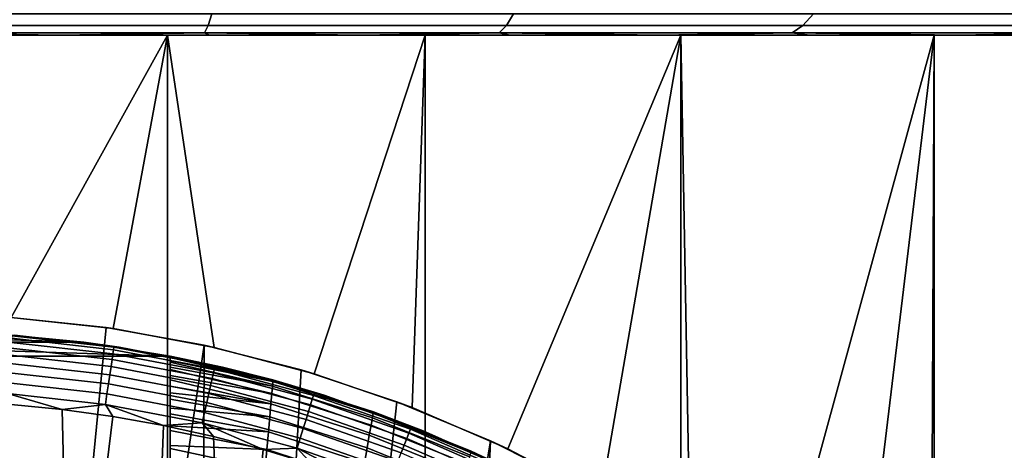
# Model space of a CAD drawing. Header units: metres. Extents: x -109 to 109, y -100 to 58.
# Tile 623 of 642: x 76.82 to 79.65, y 46.61 to 47.84. Entities that reach past the tile are written whole.
import ezdxf

# ---------------------------------------------------------------- set-up
doc = ezdxf.new("R2010")
doc.units = ezdxf.units.M
doc.layers.add('solid_21_062_100_XXX', color=7, linetype='CONTINUOUS')

msp = doc.modelspace()

# ---------------------------------------------------------------- linework, layer by layer
at = {"layer": 'solid_21_062_100_XXX'}
for points in [[(77.369125, 47.861267, 16.306982), (76.5, 47.861267, 16.330128), (76.5, 47.827278, 16.13747), (77.358871, 47.827278, 16.114599)], [(76.5, 47.861267, -16.330128), (77.369125, 47.861267, -16.306982), (77.358871, 47.827278, -16.114599), (76.5, 47.827278, -16.13747)], [(78.235786, 47.861267, 16.237614), (77.369125, 47.861267, 16.306982), (77.358871, 47.827278, 16.114599), (78.215309, 47.827278, 16.046049)], [(77.369125, 47.861267, -16.306982), (78.235786, 47.861267, -16.237614), (78.215309, 47.827278, -16.046049), (77.358871, 47.827278, -16.114599)], [(79.097527, 47.861267, 16.122217), (78.235786, 47.861267, 16.237614), (78.215309, 47.827278, 16.046049), (79.066879, 47.827278, 15.932014)], [(78.235786, 47.861267, -16.237614), (79.097527, 47.861267, -16.122217), (79.066879, 47.827278, -15.932014), (78.215309, 47.827278, -16.046049)], [(79.951904, 47.861267, 15.961122), (79.097527, 47.861267, 16.122217), (79.066879, 47.827278, 15.932014), (79.911179, 47.827278, 15.772819)], [(79.097527, 47.861267, -16.122217), (79.951904, 47.861267, -15.961122), (79.911179, 47.827278, -15.772819), (79.066879, 47.827278, -15.932014)], [(77.358871, 47.827278, 16.114599), (76.5, 47.827278, 16.13747), (76.5, 47.80682, 15.94291), (77.348518, 47.80682, 15.920315)], [(76.5, 47.827278, -16.13747), (77.358871, 47.827278, -16.114599), (77.348518, 47.80682, -15.920315), (76.5, 47.80682, -15.94291)], [(78.215309, 47.827278, 16.046049), (77.358871, 47.827278, 16.114599), (77.348518, 47.80682, 15.920315), (78.194626, 47.80682, 15.852591)], [(77.358871, 47.827278, -16.114599), (78.215309, 47.827278, -16.046049), (78.194626, 47.80682, -15.852591), (77.348518, 47.80682, -15.920315)], [(79.066879, 47.827278, 15.932014), (78.215309, 47.827278, 16.046049), (78.194626, 47.80682, 15.852591), (79.035934, 47.80682, 15.739931)], [(78.215309, 47.827278, -16.046049), (79.066879, 47.827278, -15.932014), (79.035934, 47.80682, -15.739931), (78.194626, 47.80682, -15.852591)], [(79.911179, 47.827278, 15.772819), (79.066879, 47.827278, 15.932014), (79.035934, 47.80682, 15.739931), (79.870056, 47.80682, 15.582655)], [(79.066879, 47.827278, -15.932014), (79.911179, 47.827278, -15.772819), (79.870056, 47.80682, -15.582655), (79.035934, 47.80682, -15.739931)], [(76.5, 47.80682, 15.94291), (76.5, 47.799999, 15.747592), (76.931458, 47.799999, 15.741694)], [(77.348518, 47.80682, 15.920315), (76.5, 47.80682, 15.94291), (76.931458, 47.799999, 15.741694)], [(76.5, 47.80682, -15.94291), (77.348518, 47.80682, -15.920315), (76.931435, 47.799999, -15.741694), (76.5, 47.799999, -15.747592)], [(77.242134, 47.799999, 12.978799), (76.5, 47.799999, 13), (76.5, 28.5, 13), (77.242157, 28.5, 12.978798)], [(76.931458, 47.799999, 15.741694), (76.5, 47.799999, 15.747592), (76.5, 47.799999, 13), (77.242134, 47.799999, 12.978799)], [(76.793518, 46.989212, -12.996686), (76.5, 47, -13), (76.5, 47.799999, -13), (77.242134, 47.799999, -12.978799)], [(77.363022, 47.799999, -15.723921), (77.242134, 47.799999, -12.978799), (76.5, 47.799999, -13), (76.931435, 47.799999, -15.741694)], [(76.5, 47.799999, -15.747592), (76.931435, 47.799999, -15.741694), (76.5, 47.799999, -13)], [(77.242134, 47.799999, -12.978799), (77.08638, 46.956783, -12.986769), (76.793518, 46.989212, -12.996686)], [(77.348518, 47.80682, -15.920315), (77.363022, 47.799999, -15.723921), (76.931435, 47.799999, -15.741694)], [(77.348518, 47.80682, 15.920315), (76.931458, 47.799999, 15.741694), (77.363068, 47.799999, 15.723918)], [(77.363068, 47.799999, 15.723918), (76.931458, 47.799999, 15.741694), (77.242134, 47.799999, 12.978799)], [(77.242134, 47.799999, -12.978799), (77.376587, 46.902767, -12.970412), (77.08638, 46.956783, -12.986769)], [(77.981873, 47.799999, 12.915263), (77.242134, 47.799999, 12.978799), (77.242157, 28.5, 12.978798), (77.981888, 28.5, 12.915262)], [(77.242134, 47.799999, -12.978799), (77.981873, 47.799999, -12.915263), (77.663261, 46.827114, -12.94785), (77.376587, 46.902767, -12.970412)], [(77.794884, 47.799999, 15.694266), (77.363068, 47.799999, 15.723918), (77.242134, 47.799999, 12.978799), (77.981873, 47.799999, 12.915263)], [(78.226059, 47.799999, -15.652707), (77.981873, 47.799999, -12.915263), (77.242134, 47.799999, -12.978799), (77.794815, 47.799999, -15.694272)], [(77.363022, 47.799999, -15.723921), (77.794815, 47.799999, -15.694272), (77.242134, 47.799999, -12.978799)], [(77.348518, 47.80682, 15.920315), (77.363068, 47.799999, 15.723918), (77.794884, 47.799999, 15.694266)], [(78.194626, 47.80682, 15.852591), (77.348518, 47.80682, 15.920315), (77.794884, 47.799999, 15.694266)], [(77.348518, 47.80682, -15.920315), (78.194626, 47.80682, -15.852591), (77.794815, 47.799999, -15.694272), (77.363022, 47.799999, -15.723921)], [(77.981873, 47.799999, -12.915263), (77.944824, 46.72995, -12.919462), (77.663261, 46.827114, -12.94785)], [(78.194626, 47.80682, -15.852591), (78.226059, 47.799999, -15.652707), (77.794815, 47.799999, -15.694272)], [(78.194626, 47.80682, 15.852591), (77.794884, 47.799999, 15.694266), (78.226135, 47.799999, 15.652699)], [(78.226135, 47.799999, 15.652699), (77.794884, 47.799999, 15.694266), (77.981873, 47.799999, 12.915263)], [(78.716789, 47.799999, -12.809598), (78.21965, 46.611488, -12.88576), (77.944824, 46.72995, -12.919462), (77.981873, 47.799999, -12.915263)], [(78.716789, 47.799999, 12.809598), (77.981873, 47.799999, 12.915263), (77.981888, 28.5, 12.915262), (78.716789, 28.5, 12.8096)], [(78.656586, 47.799999, 15.599224), (78.226135, 47.799999, 15.652699), (77.981873, 47.799999, 12.915263), (78.716789, 47.799999, 12.809598)], [(79.085625, 47.799999, -15.53387), (78.716789, 47.799999, -12.809598), (77.981873, 47.799999, -12.915263), (78.656502, 47.799999, -15.599236)], [(78.226059, 47.799999, -15.652707), (78.656502, 47.799999, -15.599236), (77.981873, 47.799999, -12.915263)], [(78.194626, 47.80682, 15.852591), (78.226135, 47.799999, 15.652699), (78.656586, 47.799999, 15.599224)], [(79.035934, 47.80682, 15.739931), (78.194626, 47.80682, 15.852591), (78.656586, 47.799999, 15.599224)], [(78.194626, 47.80682, -15.852591), (79.035934, 47.80682, -15.739931), (78.656502, 47.799999, -15.599236), (78.226059, 47.799999, -15.652707)], [(78.716789, 47.799999, -12.809598), (78.486549, 46.471836, -12.847321), (78.21965, 46.611488, -12.88576)], [(78.716789, 47.799999, -12.809598), (78.743179, 46.311813, -12.805004), (78.486549, 46.471836, -12.847321)], [(79.035934, 47.80682, -15.739931), (79.085625, 47.799999, -15.53387), (78.656502, 47.799999, -15.599236)], [(79.035934, 47.80682, 15.739931), (78.656586, 47.799999, 15.599224), (79.085724, 47.799999, 15.533854)], [(79.085724, 47.799999, 15.533854), (78.656586, 47.799999, 15.599224), (78.716789, 47.799999, 12.809598)], [(79.444473, 47.799999, 12.662149), (78.716789, 47.799999, 12.809598), (78.716789, 28.5, 12.8096), (79.444458, 28.5, 12.662155)], [(78.716789, 47.799999, -12.809598), (79.444473, 47.799999, -12.662149), (78.988045, 46.132027, -12.759688), (78.743179, 46.311813, -12.805004)], [(79.513069, 47.799999, 15.45665), (79.085724, 47.799999, 15.533854), (78.716789, 47.799999, 12.809598), (79.444473, 47.799999, 12.662149)], [(79.51297, 47.799999, -15.456669), (79.444473, 47.799999, -12.662149), (78.716789, 47.799999, -12.809598), (79.085625, 47.799999, -15.53387)], [(79.444473, 47.799999, -12.662149), (79.219284, 45.93351, -12.712416), (78.988045, 46.132027, -12.759688)], [(79.035934, 47.80682, 15.739931), (79.085724, 47.799999, 15.533854), (79.513069, 47.799999, 15.45665)], [(79.870056, 47.80682, 15.582655), (79.035934, 47.80682, 15.739931), (79.513069, 47.799999, 15.45665)], [(79.035934, 47.80682, -15.739931), (79.870056, 47.80682, -15.582655), (79.51297, 47.799999, -15.456669), (79.085625, 47.799999, -15.53387)], [(79.444473, 47.799999, -12.662149), (79.434807, 45.717884, -12.664395), (79.219284, 45.93351, -12.712416)], [(80.162544, 47.799999, -12.473401), (79.633331, 45.486401, -12.616744), (79.434807, 45.717884, -12.664395), (79.444473, 47.799999, -12.662149)], [(80.162544, 47.799999, 12.473401), (79.444473, 47.799999, 12.662149), (79.444458, 28.5, 12.662155), (80.162521, 28.5, 12.473409)], [(79.938354, 47.799999, 15.36764), (79.513069, 47.799999, 15.45665), (79.444473, 47.799999, 12.662149), (80.162544, 47.799999, 12.473401)], [(80.360832, 47.799999, -15.266977), (80.162544, 47.799999, -12.473401), (79.444473, 47.799999, -12.662149), (79.938255, 47.799999, -15.367661)], [(79.51297, 47.799999, -15.456669), (79.938255, 47.799999, -15.367661), (79.444473, 47.799999, -12.662149)], [(79.870056, 47.80682, -15.582655), (79.938255, 47.799999, -15.367661), (79.51297, 47.799999, -15.456669)], [(79.870056, 47.80682, 15.582655), (79.513069, 47.799999, 15.45665), (79.938354, 47.799999, 15.36764)], [(80.162544, 47.799999, -12.473401), (79.813087, 45.24131, -12.570739), (79.633331, 45.486401, -12.616744)], [(76.713226, 45.541069, -9.579627), (76.783119, 46.989967, -9.577816), (77.066078, 46.959743, -9.565266), (76.925438, 45.514259, -9.572551)], [(76.783119, 46.989967, -9.577816), (76.793518, 46.989212, -12.996686), (77.08638, 46.956783, -12.986769), (77.066078, 46.959743, -9.565266)], [(76.925438, 45.514259, -9.572551), (77.066078, 46.959743, -9.565266), (77.347122, 46.909267, -9.544481), (77.135185, 45.46962, -9.560924)], [(77.066078, 46.959743, -9.565266), (77.08638, 46.956783, -12.986769), (77.376587, 46.902767, -12.970412), (77.347122, 46.909267, -9.544481)], [(77.25, 46.878143, -11.5), (75.75, 46.878143, -11.5), (75.998306, 46.918011, -11.5)], [(77.001694, 46.918011, -11.5), (75.998306, 46.918011, -11.5), (76.248642, 46.941994, -11.5)], [(77.25, 46.878143, -11.5), (75.998306, 46.918011, -11.5), (77.001694, 46.918011, -11.5)], [(77.001694, 46.918011, -11.5), (76.248642, 46.941994, -11.5), (76.751358, 46.941994, -11.5)], [(76.751358, 46.941994, -11.5), (76.802368, 46.938412, -10.9), (77.102966, 46.903709, -10.9), (77.001694, 46.918011, -11.5)], [(77.08548, 46.884411, -10.80937), (76.793564, 46.917301, -10.80937), (76.792336, 46.900959, -10.78257), (77.083038, 46.868202, -10.78257)], [(77.087265, 46.896271, -10.838406), (76.794456, 46.92926, -10.838406), (76.793564, 46.917301, -10.80937), (77.08548, 46.884411, -10.80937)], [(77.088356, 46.903484, -10.868961), (76.795006, 46.936539, -10.868961), (76.794456, 46.92926, -10.838406), (77.087265, 46.896271, -10.838406)], [(76.795006, 46.936539, -10.868961), (77.088356, 46.903484, -10.868961), (77.102966, 46.903709, -10.9), (76.802368, 46.938412, -10.9)], [(77.001694, 46.918011, -11.5), (77.102966, 46.903709, -10.9), (77.400024, 46.846096, -10.9), (77.25, 46.878143, -11.5)], [(77.083038, 46.868202, -10.78257), (76.792336, 46.900959, -10.78257), (76.79081, 46.88063, -10.758668), (77.080002, 46.848045, -10.758668)], [(77.376793, 46.841488, -10.838406), (77.087265, 46.896271, -10.838406), (77.08548, 46.884411, -10.80937), (77.374123, 46.829796, -10.80937)], [(77.378418, 46.848602, -10.868961), (77.088356, 46.903484, -10.868961), (77.087265, 46.896271, -10.838406), (77.376793, 46.841488, -10.838406)], [(77.088356, 46.903484, -10.868961), (77.378418, 46.848602, -10.868961), (77.400024, 46.846096, -10.9), (77.102966, 46.903709, -10.9)], [(77.341217, 45.407253, -9.545003), (77.135185, 45.46962, -9.560924), (77.347122, 46.909267, -9.544481)], [(77.341217, 45.407253, -9.545003), (77.347122, 46.909267, -9.544481), (77.625603, 46.838364, -9.515654), (77.542229, 45.327286, -9.52515)], [(77.347122, 46.909267, -9.544481), (77.376587, 46.902767, -12.970412), (77.663261, 46.827114, -12.94785), (77.625603, 46.838364, -9.515654)], [(77.221687, 44.25, -11.5), (75.75, 46.878143, -11.5), (77.25, 46.878143, -11.5), (77.25, 44.200962, -11.5)], [(77.221687, 44.25, -11.5), (75.778313, 44.25, -11.5), (75.75, 46.878143, -11.5)], [(77.080002, 46.848045, -10.758668), (76.79081, 46.88063, -10.758668), (76.789032, 46.856819, -10.738252), (77.076439, 46.824436, -10.738252)], [(77.370476, 46.813816, -10.78257), (77.083038, 46.868202, -10.78257), (77.080002, 46.848045, -10.758668), (77.365944, 46.793941, -10.758668)], [(77.374123, 46.829796, -10.80937), (77.08548, 46.884411, -10.80937), (77.083038, 46.868202, -10.78257), (77.370476, 46.813816, -10.78257)], [(77.25, 46.878143, -11.5), (77.25, 46.498283, -12.535121), (77.25, 45.777851, -12.701174)], [(77.25, 46.556854, -12.516213), (77.25, 46.498283, -12.535121), (77.25, 46.878143, -11.5)], [(77.25, 46.878143, -11.5), (77.25, 45.777851, -12.701174), (77.25, 45.6991, -12.71688)], [(77.25, 46.878143, -11.5), (77.25, 45.6991, -12.71688), (77.25, 45.214561, -12.803396)], [(77.25, 46.878143, -11.5), (77.25, 45.214561, -12.803396), (77.25, 44.876846, -12.853346)], [(77.25, 46.878143, -11.5), (77.25, 44.876846, -12.853346), (77.25, 44.784214, -12.86557)], [(77.25, 46.878143, -11.5), (77.25, 44.784214, -12.86557), (77.25, 44.459084, -12.903541)], [(77.25, 46.878143, -11.5), (77.25, 44.459084, -12.903541), (77.25, 44.324005, -12.917055)], [(77.25, 44.200962, -11.5), (77.25, 46.878143, -11.5), (77.25, 44.324005, -12.917055), (77.25, 44.200962, -12.928216)], [(77.544777, 46.809322, -12.051724), (77.25, 46.878143, -12.051724), (77.25, 46.878143, -11.5), (77.400024, 46.846096, -10.9)], [(77.25, 46.874584, -12.110739), (77.25, 46.878143, -11.5), (77.25, 46.878143, -12.051724)], [(77.25, 46.561329, -12.514444), (77.25, 46.556854, -12.516213), (77.25, 46.878143, -11.5)], [(77.25, 46.612484, -12.490622), (77.25, 46.561329, -12.514444), (77.25, 46.878143, -11.5)], [(77.25, 46.62159, -12.485636), (77.25, 46.612484, -12.490622), (77.25, 46.878143, -11.5)], [(77.25, 46.664413, -12.458761), (77.25, 46.62159, -12.485636), (77.25, 46.878143, -11.5)], [(77.25, 46.677444, -12.449345), (77.25, 46.664413, -12.458761), (77.25, 46.878143, -11.5)], [(77.25, 46.711922, -12.421148), (77.25, 46.677444, -12.449345), (77.25, 46.878143, -11.5)], [(77.25, 46.727928, -12.406203), (77.25, 46.711922, -12.421148), (77.25, 46.878143, -11.5)], [(77.25, 46.754375, -12.378366), (77.25, 46.727928, -12.406203), (77.25, 46.878143, -11.5)], [(77.25, 46.772179, -12.356966), (77.25, 46.754375, -12.378366), (77.25, 46.878143, -11.5)], [(77.25, 46.791225, -12.331049), (77.25, 46.772179, -12.356966), (77.25, 46.878143, -11.5)], [(77.25, 46.809452, -12.302474), (77.25, 46.791225, -12.331049), (77.25, 46.878143, -11.5)], [(77.25, 46.82201, -12.279889), (77.25, 46.809452, -12.302474), (77.25, 46.878143, -11.5)], [(77.25, 46.839123, -12.243651), (77.25, 46.82201, -12.279889), (77.25, 46.878143, -11.5)], [(77.25, 46.846348, -12.225608), (77.25, 46.839123, -12.243651), (77.25, 46.878143, -11.5)], [(77.25, 46.860683, -12.181513), (77.25, 46.846348, -12.225608), (77.25, 46.878143, -11.5)], [(77.25, 46.863945, -12.168962), (77.25, 46.860683, -12.181513), (77.25, 46.878143, -11.5)], [(77.25, 46.873764, -12.117143), (77.25, 46.863945, -12.168962), (77.25, 46.878143, -11.5)], [(77.25, 46.874584, -12.110739), (77.25, 46.873764, -12.117143), (77.25, 46.878143, -11.5)], [(77.25, 46.874584, -12.110739), (77.25, 46.878143, -12.051724), (77.544777, 46.809322, -12.051724)], [(77.544456, 46.804951, -12.117154), (77.25, 46.873764, -12.117143), (77.25, 46.874584, -12.110739), (77.544777, 46.809322, -12.051724)], [(77.544456, 46.804951, -12.117154), (77.25, 46.863945, -12.168962), (77.25, 46.873764, -12.117143)], [(77.543373, 46.791931, -12.181523), (77.25, 46.860683, -12.181513), (77.25, 46.863945, -12.168962), (77.544456, 46.804951, -12.117154)], [(77.543373, 46.791931, -12.181523), (77.25, 46.846348, -12.225608), (77.25, 46.860683, -12.181513)], [(77.072449, 46.797955, -10.721828), (76.787025, 46.830112, -10.721828), (76.784859, 46.801174, -10.709799), (77.068123, 46.769257, -10.709799)], [(77.076439, 46.824436, -10.738252), (76.789032, 46.856819, -10.738252), (76.787025, 46.830112, -10.721828), (77.072449, 46.797955, -10.721828)], [(77.365944, 46.793941, -10.758668), (77.080002, 46.848045, -10.758668), (77.076439, 46.824436, -10.738252), (77.360626, 46.770664, -10.738252)], [(77.541527, 46.770489, -12.243655), (77.25, 46.839123, -12.243651), (77.25, 46.846348, -12.225608), (77.543373, 46.791931, -12.181523)], [(77.541527, 46.770489, -12.243655), (77.25, 46.82201, -12.279889), (77.25, 46.839123, -12.243651)], [(77.657883, 46.753765, -10.80937), (77.374123, 46.829796, -10.80937), (77.370476, 46.813816, -10.78257), (77.653053, 46.738102, -10.78257)], [(77.661415, 46.765224, -10.838406), (77.376793, 46.841488, -10.838406), (77.374123, 46.829796, -10.80937), (77.657883, 46.753765, -10.80937)], [(77.663567, 46.772198, -10.868961), (77.378418, 46.848602, -10.868961), (77.376793, 46.841488, -10.838406), (77.661415, 46.765224, -10.838406)], [(77.663567, 46.772198, -10.868961), (77.400024, 46.846096, -10.9), (77.378418, 46.848602, -10.868961)], [(77.663567, 46.772198, -10.868961), (77.691795, 46.765915, -10.9), (77.544777, 46.809322, -12.051724), (77.400024, 46.846096, -10.9)], [(77.542229, 45.327286, -9.52515), (77.625603, 46.838364, -9.515654), (77.900475, 46.746822, -9.479095), (77.736526, 45.230133, -9.50188)], [(77.625603, 46.838364, -9.515654), (77.663261, 46.827114, -12.94785), (77.944824, 46.72995, -12.919462), (77.900475, 46.746822, -9.479095)], [(77.068123, 46.769257, -10.709799), (76.784859, 46.801174, -10.709799), (76.782578, 46.770714, -10.702462), (77.063568, 46.739052, -10.702462)], [(77.360626, 46.770664, -10.738252), (77.076439, 46.824436, -10.738252), (77.072449, 46.797955, -10.721828), (77.354668, 46.744556, -10.721828)], [(77.538963, 46.740982, -12.302479), (77.25, 46.809452, -12.302474), (77.25, 46.82201, -12.279889), (77.541527, 46.770489, -12.243655)], [(77.538963, 46.740982, -12.302479), (77.25, 46.791225, -12.331049), (77.25, 46.809452, -12.302474)], [(77.653053, 46.738102, -10.78257), (77.370476, 46.813816, -10.78257), (77.365944, 46.793941, -10.758668), (77.647041, 46.71862, -10.758668)], [(77.544456, 46.804951, -12.117154), (77.832726, 46.713814, -12.117154), (77.830505, 46.700962, -12.181523), (77.543373, 46.791931, -12.181523)], [(77.832726, 46.713814, -12.117154), (77.544456, 46.804951, -12.117154), (77.544777, 46.809322, -12.051724), (77.833427, 46.718128, -12.051724)], [(77.544777, 46.809322, -12.051724), (77.691795, 46.765915, -10.9), (77.976578, 46.663635, -10.9), (77.833427, 46.718128, -12.051724)], [(77.354668, 46.744556, -10.721828), (77.072449, 46.797955, -10.721828), (77.068123, 46.769257, -10.709799), (77.348213, 46.716263, -10.709799)], [(77.538963, 46.740982, -12.302479), (77.25, 46.772179, -12.356966), (77.25, 46.791225, -12.331049)], [(77.647041, 46.71862, -10.758668), (77.365944, 46.793941, -10.758668), (77.360626, 46.770664, -10.738252), (77.640007, 46.695805, -10.738252)], [(77.543373, 46.791931, -12.181523), (77.830505, 46.700962, -12.181523), (77.826813, 46.679802, -12.243655), (77.541527, 46.770489, -12.243655)], [(76.782578, 46.770714, -10.702462), (76.792908, 46.738541, -10.7), (76.939285, 46.724182, -10.7)], [(77.063568, 46.739052, -10.702462), (76.782578, 46.770714, -10.702462), (76.939285, 46.724182, -10.7)], [(77.348213, 46.716263, -10.709799), (77.068123, 46.769257, -10.709799), (77.063568, 46.739052, -10.702462), (77.341415, 46.686481, -10.702462)], [(77.538963, 46.740982, -12.302479), (77.535728, 46.703915, -12.356982), (77.25, 46.754375, -12.378366), (77.25, 46.772179, -12.356966)], [(77.535728, 46.703915, -12.356982), (77.25, 46.727928, -12.406203), (77.25, 46.754375, -12.378366)], [(77.632111, 46.670216, -10.721828), (77.354668, 46.744556, -10.721828), (77.348213, 46.716263, -10.709799), (77.623558, 46.642483, -10.709799)], [(77.640007, 46.695805, -10.738252), (77.360626, 46.770664, -10.738252), (77.354668, 46.744556, -10.721828), (77.632111, 46.670216, -10.721828)], [(77.541527, 46.770489, -12.243655), (77.826813, 46.679802, -12.243655), (77.821701, 46.650684, -12.302479), (77.538963, 46.740982, -12.302479)], [(77.935165, 46.656738, -10.80937), (77.657883, 46.753765, -10.80937), (77.653053, 46.738102, -10.78257), (77.929176, 46.641479, -10.78257)], [(77.939545, 46.667904, -10.838406), (77.661415, 46.765224, -10.838406), (77.657883, 46.753765, -10.80937), (77.935165, 46.656738, -10.80937)], [(77.942215, 46.674694, -10.868961), (77.663567, 46.772198, -10.868961), (77.661415, 46.765224, -10.838406), (77.939545, 46.667904, -10.838406)], [(77.942215, 46.674694, -10.868961), (77.691795, 46.765915, -10.9), (77.663567, 46.772198, -10.868961)], [(77.942215, 46.674694, -10.868961), (77.976578, 46.663635, -10.9), (77.691795, 46.765915, -10.9)], [(77.736526, 45.230133, -9.50188), (77.900475, 46.746822, -9.479095), (78.170082, 46.63467, -9.435327), (77.922768, 45.11618, -9.475782)], [(77.900475, 46.746822, -9.479095), (77.944824, 46.72995, -12.919462), (78.21965, 46.611488, -12.88576), (78.170082, 46.63467, -9.435327)], [(76.732376, 45.740162, -10.7), (76.963898, 45.710587, -10.7), (76.939285, 46.724182, -10.7), (76.792908, 46.738541, -10.7)], [(77.063568, 46.739052, -10.702462), (76.939285, 46.724182, -10.7), (77.085091, 46.704071, -10.7)], [(76.963898, 45.710587, -10.7), (77.085091, 46.704071, -10.7), (76.939285, 46.724182, -10.7)], [(77.063568, 46.739052, -10.702462), (77.085091, 46.704071, -10.7), (77.230186, 46.678223, -10.7)], [(77.341415, 46.686481, -10.702462), (77.063568, 46.739052, -10.702462), (77.230186, 46.678223, -10.7)], [(77.535728, 46.703915, -12.356982), (77.531876, 46.65992, -12.406224), (77.25, 46.711922, -12.421148), (77.25, 46.727928, -12.406203)], [(77.623558, 46.642483, -10.709799), (77.348213, 46.716263, -10.709799), (77.341415, 46.686481, -10.702462), (77.614555, 46.613297, -10.702462)], [(77.538963, 46.740982, -12.302479), (77.821701, 46.650684, -12.302479), (77.815269, 46.614109, -12.356982), (77.535728, 46.703915, -12.356982)], [(77.92173, 46.622505, -10.758668), (77.647041, 46.71862, -10.758668), (77.640007, 46.695805, -10.738252), (77.913002, 46.600277, -10.738252)], [(77.929176, 46.641479, -10.78257), (77.653053, 46.738102, -10.78257), (77.647041, 46.71862, -10.758668), (77.92173, 46.622505, -10.758668)], [(78.113159, 46.600868, -12.117154), (77.832726, 46.713814, -12.117154), (77.833427, 46.718128, -12.051724), (78.114235, 46.605099, -12.051724)], [(77.833427, 46.718128, -12.051724), (77.976578, 46.663635, -10.9), (78.252693, 46.539852, -10.9), (78.114235, 46.605099, -12.051724)], [(76.963898, 45.710587, -10.7), (77.192329, 45.661423, -10.7), (77.230186, 46.678223, -10.7), (77.085091, 46.704071, -10.7)], [(77.531876, 46.65992, -12.406224), (77.25, 46.677444, -12.449345), (77.25, 46.711922, -12.421148)], [(77.535728, 46.703915, -12.356982), (77.815269, 46.614109, -12.356982), (77.807625, 46.570702, -12.406224), (77.531876, 46.65992, -12.406224)], [(77.913002, 46.600277, -10.738252), (77.640007, 46.695805, -10.738252), (77.632111, 46.670216, -10.721828), (77.903221, 46.575352, -10.721828)], [(77.830505, 46.700962, -12.181523), (78.10984, 46.588284, -12.181523), (78.104324, 46.567562, -12.243655), (77.826813, 46.679802, -12.243655)], [(77.832726, 46.713814, -12.117154), (78.113159, 46.600868, -12.117154), (78.10984, 46.588284, -12.181523), (77.830505, 46.700962, -12.181523)], [(77.192329, 45.661423, -10.7), (77.415611, 45.593098, -10.7), (77.374153, 46.646687, -10.7), (77.230186, 46.678223, -10.7)], [(77.341415, 46.686481, -10.702462), (77.230186, 46.678223, -10.7), (77.374153, 46.646687, -10.7)], [(77.531876, 46.65992, -12.406224), (77.527473, 46.609745, -12.449358), (77.25, 46.664413, -12.458761), (77.25, 46.677444, -12.449345)], [(77.527473, 46.609745, -12.449358), (77.25, 46.62159, -12.485636), (77.25, 46.664413, -12.458761)], [(77.341415, 46.686481, -10.702462), (77.374153, 46.646687, -10.7), (77.516747, 46.609535, -10.7)], [(77.614555, 46.613297, -10.702462), (77.341415, 46.686481, -10.702462), (77.516747, 46.609535, -10.7)], [(77.531876, 46.65992, -12.406224), (77.807625, 46.570702, -12.406224), (77.798897, 46.521198, -12.449358), (77.527473, 46.609745, -12.449358)], [(77.903221, 46.575352, -10.721828), (77.632111, 46.670216, -10.721828), (77.623558, 46.642483, -10.709799), (77.892616, 46.548336, -10.709799)], [(77.826813, 46.679802, -12.243655), (78.104324, 46.567562, -12.243655), (78.096718, 46.539051, -12.302479), (77.821701, 46.650684, -12.302479)], [(78.209625, 46.550068, -10.838406), (77.939545, 46.667904, -10.838406), (77.935165, 46.656738, -10.80937), (78.204422, 46.539265, -10.80937)], [(78.212791, 46.556644, -10.868961), (77.942215, 46.674694, -10.868961), (77.939545, 46.667904, -10.838406), (78.209625, 46.550068, -10.838406)], [(78.212791, 46.556644, -10.868961), (77.976578, 46.663635, -10.9), (77.942215, 46.674694, -10.868961)], [(78.212791, 46.556644, -10.868961), (78.252693, 46.539852, -10.9), (77.976578, 46.663635, -10.9)], [(77.415611, 45.593098, -10.7), (77.516747, 46.609535, -10.7), (77.374153, 46.646687, -10.7)], [(77.892616, 46.548336, -10.709799), (77.623558, 46.642483, -10.709799), (77.614555, 46.613297, -10.702462), (77.881462, 46.519901, -10.702462)], [(77.821701, 46.650684, -12.302479), (78.096718, 46.539051, -12.302479), (78.087143, 46.503242, -12.356982), (77.815269, 46.614109, -12.356982)], [(78.197311, 46.524498, -10.78257), (77.929176, 46.641479, -10.78257), (77.92173, 46.622505, -10.758668), (78.188461, 46.50613, -10.758668)], [(78.099106, 44.986286, -9.447622), (77.922768, 45.11618, -9.475782), (78.170082, 46.63467, -9.435327)], [(78.204422, 46.539265, -10.80937), (77.935165, 46.656738, -10.80937), (77.929176, 46.641479, -10.78257), (78.197311, 46.524498, -10.78257)], [(78.099106, 44.986286, -9.447622), (78.170082, 46.63467, -9.435327), (78.433556, 46.501625, -9.384885), (78.264076, 44.841339, -9.418214)], [(78.170082, 46.63467, -9.435327), (78.21965, 46.611488, -12.88576), (78.486549, 46.471836, -12.847321), (78.433556, 46.501625, -9.384885)], [(77.527473, 46.609745, -12.449358), (77.522598, 46.554249, -12.485639), (77.25, 46.612484, -12.490622), (77.25, 46.62159, -12.485636)], [(77.522598, 46.554249, -12.485639), (77.25, 46.561329, -12.514444), (77.25, 46.612484, -12.490622)], [(77.415611, 45.593098, -10.7), (77.632202, 45.506119, -10.7), (77.657738, 46.566811, -10.7), (77.516747, 46.609535, -10.7)], [(77.614555, 46.613297, -10.702462), (77.516747, 46.609535, -10.7), (77.657738, 46.566811, -10.7)], [(77.527473, 46.609745, -12.449358), (77.798897, 46.521198, -12.449358), (77.789238, 46.466446, -12.485639), (77.522598, 46.554249, -12.485639)], [(77.614555, 46.613297, -10.702462), (77.657738, 46.566811, -10.7), (77.796852, 46.518616, -10.7)], [(77.881462, 46.519901, -10.702462), (77.614555, 46.613297, -10.702462), (77.796852, 46.518616, -10.7)], [(77.815269, 46.614109, -12.356982), (78.087143, 46.503242, -12.356982), (78.075775, 46.460743, -12.406224), (77.807625, 46.570702, -12.406224)], [(78.188461, 46.50613, -10.758668), (77.92173, 46.622505, -10.758668), (77.913002, 46.600277, -10.738252), (78.178101, 46.484615, -10.738252)]]:
    msp.add_3dface(points, dxfattribs=at)

doc.saveas('drawing.dxf')
